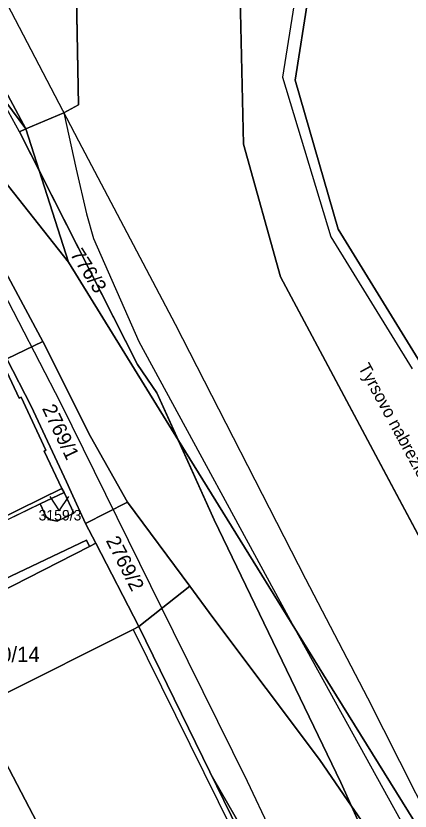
# Model space of a CAD drawing. Extents: x -263587 to -261993, y -1238795 to -1236748.
# Drawn here: x -262958.9 to -262917.5, y -1238503 to -1238419.6 of the extents above; entities that cross this region are included whole.
import ezdxf

# ---------------------------------------------------------------- set-up
doc = ezdxf.new("R2010")
doc.units = 0
for name, color, linetype in [('Vrstva 1', 7, 'Continuous'), ('Vrstva 2', 7, 'Continuous'), ('Vrstva 3', 7, 'Continuous')]:
    doc.layers.add(name, color=color, linetype=linetype)

msp = doc.modelspace()

# ---------------------------------------------------------------- linework, layer by layer
at = {"layer": 'Vrstva 1'}
for p, q in [((-262936.08, -1238387.45), (-262934.99, -1238433.06)), ((-262934.99, -1238433.06), (-262936.08, -1238387.45)), ((-262929.57, -1238426.37), (-262924.66, -1238395.24)), ((-262924.66, -1238395.24), (-262929.57, -1238426.37)), ((-262926.35, -1238397.35), (-262930.89, -1238426.04)), ((-262952.34, -1238428.93), (-262952.76, -1238406.47)), ((-262952.76, -1238406.47), (-262952.34, -1238428.93)), ((-262968.09, -1238412.47), (-262957.85, -1238431.45)), ((-262957.85, -1238431.45), (-262968.09, -1238412.47)), ((-262958.52, -1238431.77), (-262968.26, -1238414.31)), ((-262973.93, -1238422.08), (-262954.23, -1238460.19)), ((-262930.89, -1238426.04), (-262925.82, -1238442.79)), ((-262925.07, -1238441.97), (-262929.57, -1238426.37)), ((-262929.57, -1238426.37), (-262925.07, -1238441.97)), ((-262953.86, -1238429.77), (-262952.34, -1238428.93)), ((-262952.34, -1238428.93), (-262953.86, -1238429.77)), ((-262957.85, -1238431.45), (-262953.86, -1238429.77)), ((-262953.86, -1238429.77), (-262957.85, -1238431.45)), ((-262953.86, -1238429.77), (-262952.57, -1238435.69)), ((-262958.52, -1238431.77), (-262957.85, -1238431.45)), ((-262957.85, -1238431.45), (-262958.52, -1238431.77)), ((-262946.12, -1238456.17), (-262958.52, -1238431.77)), ((-262958.52, -1238431.77), (-262946.12, -1238456.17)), ((-262934.99, -1238433.06), (-262931.12, -1238447)), ((-262931.12, -1238447), (-262934.99, -1238433.06)), ((-262952.57, -1238435.69), (-262951.48, -1238440.36)), ((-262951.48, -1238440.36), (-262950.74, -1238442.96)), ((-262912.76, -1238461.97), (-262925.07, -1238441.97)), ((-262925.07, -1238441.97), (-262912.76, -1238461.97)), ((-262950.74, -1238442.96), (-262946, -1238453.75)), ((-262925.82, -1238442.79), (-262917.3, -1238456.62)), ((-262931.12, -1238447), (-262910.65, -1238485.29)), ((-262910.65, -1238485.29), (-262931.12, -1238447)), ((-262946, -1238453.75), (-262929.65, -1238483.83)), ((-262957.3, -1238460.54), (-262959.85, -1238455.57)), ((-262959.85, -1238455.57), (-262957.3, -1238460.54)), ((-262958.54, -1238459.69), (-262960.38, -1238455.82)), ((-262960.38, -1238455.82), (-262958.54, -1238459.69)), ((-262944.09, -1238459.15), (-262946.12, -1238456.17)), ((-262946.12, -1238456.17), (-262944.09, -1238459.15)), ((-262958.35, -1238459.6), (-262958.54, -1238459.69)), ((-262958.54, -1238459.69), (-262958.35, -1238459.6)), ((-262955.74, -1238465.16), (-262958.35, -1238459.6)), ((-262958.35, -1238459.6), (-262955.74, -1238465.16)), ((-262938.08, -1238472.48), (-262944.09, -1238459.15)), ((-262944.09, -1238459.15), (-262938.08, -1238472.48)), ((-262953.6, -1238468.49), (-262957.3, -1238460.54)), ((-262957.3, -1238460.54), (-262953.6, -1238468.49)), ((-262954.23, -1238460.19), (-262942.37, -1238484.18)), ((-262955.92, -1238465.25), (-262955.74, -1238465.16)), ((-262955.74, -1238465.16), (-262955.92, -1238465.25)), ((-262954.06, -1238469.16), (-262955.92, -1238465.25)), ((-262955.92, -1238465.25), (-262954.06, -1238469.16)), ((-262953.1, -1238469.57), (-262953.6, -1238468.49)), ((-262953.6, -1238468.49), (-262953.1, -1238469.57)), ((-262966.88, -1238475.48), (-262954.06, -1238469.16)), ((-262954.06, -1238469.16), (-262966.88, -1238475.48)), ((-262953.83, -1238469.59), (-262956.35, -1238470.8)), ((-262956.35, -1238470.8), (-262953.83, -1238469.59)), ((-262954.06, -1238469.16), (-262953.83, -1238469.59)), ((-262953.83, -1238469.59), (-262954.06, -1238469.16)), ((-262953.83, -1238469.59), (-262952.82, -1238471.78)), ((-262952.82, -1238471.78), (-262953.83, -1238469.59)), ((-262951.58, -1238472.83), (-262953.1, -1238469.57)), ((-262953.1, -1238469.57), (-262951.58, -1238472.83)), ((-262956.35, -1238470.8), (-262967.27, -1238476.05)), ((-262967.27, -1238476.05), (-262956.35, -1238470.8)), ((-262955.71, -1238472.14), (-262956.35, -1238470.8)), ((-262956.35, -1238470.8), (-262955.71, -1238472.14)), ((-262955.3, -1238471.52), (-262955.2, -1238471.52)), ((-262953.5, -1238471.52), (-262953.4, -1238471.52)), ((-262955.28, -1238472.46), (-262955.71, -1238472.14)), ((-262955.71, -1238472.14), (-262955.28, -1238472.46)), ((-262952.82, -1238471.78), (-262954.55, -1238472.6)), ((-262954.55, -1238472.6), (-262952.82, -1238471.78)), ((-262954.55, -1238472.6), (-262955.28, -1238472.46)), ((-262955.28, -1238472.46), (-262954.55, -1238472.6)), ((-262950.49, -1238474.92), (-262951.58, -1238472.83)), ((-262951.58, -1238472.83), (-262950.49, -1238474.92)), ((-262924.76, -1238500.02), (-262938.08, -1238472.48)), ((-262938.08, -1238472.48), (-262924.76, -1238500.02)), ((-262971.23, -1238483.97), (-262951.49, -1238474.6)), ((-262951.49, -1238474.6), (-262971.23, -1238483.97)), ((-262951.49, -1238474.6), (-262951.18, -1238475.27)), ((-262951.18, -1238475.27), (-262951.49, -1238474.6)), ((-262973.27, -1238486.5), (-262951.18, -1238475.27)), ((-262951.18, -1238475.27), (-262973.27, -1238486.5)), ((-262951.18, -1238475.27), (-262950.49, -1238474.92)), ((-262950.49, -1238474.92), (-262951.18, -1238475.27)), ((-262950.49, -1238474.92), (-262945.99, -1238483.66)), ((-262945.99, -1238483.66), (-262950.49, -1238474.92)), ((-262963.01, -1238492.17), (-262946.6, -1238483.96)), ((-262946.6, -1238483.96), (-262963.01, -1238492.17)), ((-262946.6, -1238483.96), (-262945.99, -1238483.66)), ((-262945.99, -1238483.66), (-262946.6, -1238483.96)), ((-262946.6, -1238483.96), (-262927.36, -1238522.76)), ((-262945.99, -1238483.66), (-262926.92, -1238522.53)), ((-262926.92, -1238522.53), (-262945.99, -1238483.66)), ((-262929.65, -1238483.83), (-262910.93, -1238517.66)), ((-262942.37, -1238484.18), (-262934.63, -1238499.88)), ((-262963.01, -1238492.17), (-262955.44, -1238506.52)), ((-262955.44, -1238506.52), (-262963.01, -1238492.17)), ((-262934.63, -1238499.88), (-262917.89, -1238534.54)), ((-262919.42, -1238511.83), (-262924.76, -1238500.02)), ((-262924.76, -1238500.02), (-262919.42, -1238511.83))]:
    msp.add_line(p, q, dxfattribs=at)
msp.add_lwpolyline([(-262955.35, -1238470.02), (-262954.35, -1238471.52), (-262953.35, -1238470.02)], dxfattribs=at)
at = {"layer": 'Vrstva 2'}
msp.add_lwpolyline([(-262953.93, -1238372.72), (-262953.59, -1238374.49), (-262953.25, -1238376.26), (-262962.62, -1238381.45), (-262966.63, -1238383.67), (-262968, -1238384.43), (-262968.91, -1238386.24), (-262974.83, -1238389.493), (-262959.384, -1238419.211), (-262952.335, -1238432.734), (-262942.188, -1238451.946), (-262928.47, -1238478.647), (-262921.96, -1238491.11), (-262911.86, -1238511.12)], dxfattribs=at)
at = {"layer": 'Vrstva 3'}
for points in [[(-262909.65, -1238515.97), (-262925.23, -1238490.92), (-262940.19, -1238466.81), (-262941.84, -1238464.14), (-262944.09, -1238459.15), (-262946.12, -1238456.17), (-262956.45, -1238435.844), (-262957.85, -1238431.45), (-262953.86, -1238429.77), (-262952.34, -1238428.93), (-262952.76, -1238406.47), (-262952.55, -1238394.64), (-262952.41, -1238386.72), (-262952.37, -1238384.66), (-262951.84, -1238381.85), (-262948.94, -1238366.42), (-262944.5, -1238346.95), (-262942.49, -1238340.81), (-262938.85, -1238330.13), (-262935.17, -1238320.85), (-262926.88, -1238292.79), (-262923.23, -1238282.93), (-262919.35, -1238266.96), (-262916.31, -1238256.88)], [(-262912.96, -1238299.77), (-262921.54, -1238329.59), (-262928.62, -1238353.76), (-262936.08, -1238387.45), (-262934.99, -1238433.06), (-262931.12, -1238447), (-262910.65, -1238485.29)], [(-262994.91, -1238373.67), (-262989.53, -1238382.87), (-262982.03, -1238395.82), (-262973.48, -1238410.07), (-262972.59, -1238411.61), (-262957.85, -1238431.45), (-262958.52, -1238431.77), (-262956.45, -1238435.844), (-262953.39, -1238445.46), (-262964.97, -1238430.84), (-262975.87, -1238413.45), (-262976.83, -1238411.84), (-262987.85, -1238393.55), (-262998.59, -1238375.67), (-262999.53, -1238373.93)], [(-262975.87, -1238413.45), (-262964.97, -1238430.84), (-262953.39, -1238445.46), (-262941.84, -1238464.14), (-262938.08, -1238472.48), (-262924.76, -1238500.02), (-262923.643, -1238502.49), (-262927, -1238497.61), (-262938.23, -1238482.69), (-262940.64, -1238479.43), (-262947.17, -1238470.61), (-262951.06, -1238463.74), (-262956.07, -1238453.77), (-262962.09, -1238442.6), (-262971.05, -1238428.67), (-262972.2, -1238427.04), (-262974.28, -1238423.68), (-262976.8, -1238421.88), (-262977.77, -1238419.82), (-262978.15, -1238418.98)]]:
    msp.add_lwpolyline(points, dxfattribs=at)
for points in [[(-262968.09, -1238412.47), (-262957.85, -1238431.45), (-262972.59, -1238411.61), (-262969.617, -1238409.914)], [(-262956.45, -1238435.844), (-262958.52, -1238431.77), (-262957.85, -1238431.45)], [(-262946.12, -1238456.17), (-262944.09, -1238459.15), (-262941.84, -1238464.14), (-262953.39, -1238445.46), (-262956.45, -1238435.844)], [(-262962.09, -1238442.6), (-262956.07, -1238453.77), (-262959.85, -1238455.57), (-262962.48, -1238450.48), (-262963.341, -1238448.77), (-262965.64, -1238444.26)], [(-262951.06, -1238463.74), (-262947.17, -1238470.61), (-262951.58, -1238472.83), (-262953.1, -1238469.57), (-262953.6, -1238468.49), (-262957.3, -1238460.54), (-262959.85, -1238455.57), (-262956.07, -1238453.77)], [(-262909.65, -1238515.97), (-262906.67, -1238520.88), (-262899.5, -1238535.59), (-262895.57, -1238545.37), (-262892.81, -1238551.53), (-262897.469, -1238561.677), (-262897.51, -1238561.57), (-262902.82, -1238547.53), (-262906.58, -1238539.45), (-262904.54, -1238535.43), (-262912.94, -1238518.64), (-262918.66, -1238509.73), (-262923.643, -1238502.49), (-262924.76, -1238500.02), (-262938.08, -1238472.48), (-262941.84, -1238464.14), (-262940.19, -1238466.81), (-262925.23, -1238490.92)], [(-262947.17, -1238470.61), (-262940.64, -1238479.43), (-262945.986, -1238483.661), (-262950.49, -1238474.92), (-262951.58, -1238472.83)], [(-262923.643, -1238502.49), (-262918.66, -1238509.73), (-262912.94, -1238518.64), (-262904.54, -1238535.43), (-262907.79, -1238536.85), (-262915.4, -1238540.18), (-262915.61, -1238540.27), (-262919.14, -1238533.46), (-262925.42, -1238521.75), (-262938.285, -1238499.36), (-262945.986, -1238483.661), (-262940.64, -1238479.43), (-262938.23, -1238482.69), (-262927, -1238497.61)], [(-262925.42, -1238521.75), (-262926.92, -1238522.53), (-262938.285, -1238499.36)]]:
    msp.add_lwpolyline(points, close=True, dxfattribs=at)

# ---------------------------------------------------------------- texts
at = {"layer": 'Vrstva 1'}
msp.add_text('Tyrsovo nabrezie', height=1.3, rotation=298.51101, dxfattribs=at).set_placement((-262922.968, -1238456.48))
for s, height, p in [('3159/3', 1.1, (-262956.52, -1238472.53)), ('3160/14', 1.6, (-262964.127, -1238487.37))]:
    msp.add_text(s, height=height, dxfattribs=at).set_placement(p)
at = {"layer": 'Vrstva 3'}
for s, rotation, p in [('776/3', 302.70422, (-262953.247, -1238444.618)), ('2769/1', 295.47434, (-262956.18, -1238460.779)), ('2769/2', 297.02132, (-262949.485, -1238474.627))]:
    msp.add_text(s, height=1.5, rotation=rotation, dxfattribs=at).set_placement(p)

doc.saveas('drawing.dxf')
